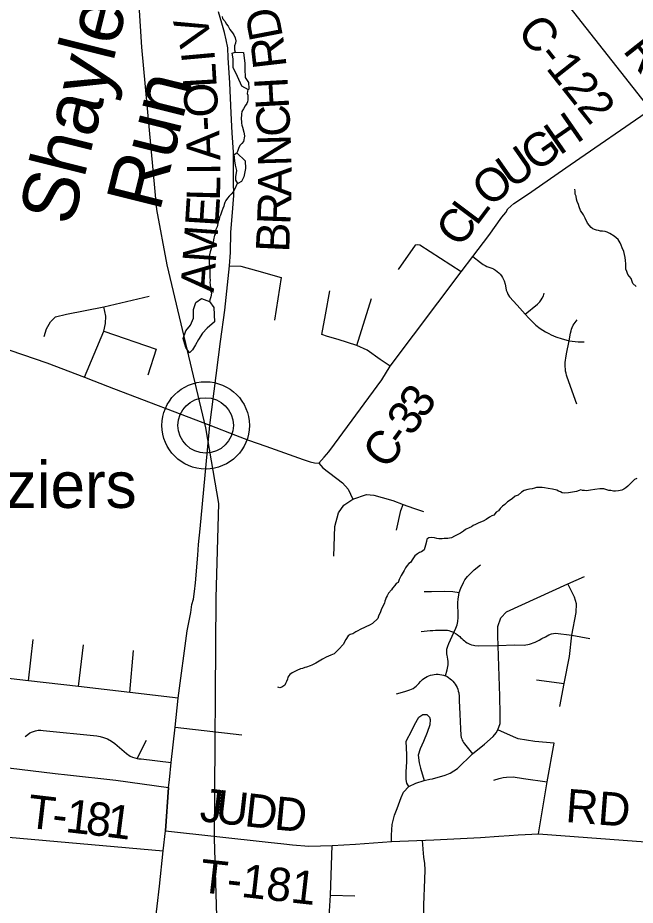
# Model space of a CAD drawing. Extents: x 0 to 34, y 0 to 22.
# Drawn here: x 7.903 to 8.429, y 14.941 to 15.698 of the extents above; entities that cross this region are included whole.
import ezdxf

# ---------------------------------------------------------------- set-up
doc = ezdxf.new("R2010")
doc.units = 0
for name, color, linetype in [('GM_X_County_Road', 7, 'Continuous'), ('GM_X_County_Road_Text', 7, 'Continuous'), ('GM_X_Minor_Lake', 7, 'Continuous'), ('GM_X_Minor_River', 7, 'Continuous'), ('GM_X_Minor_River_Text', 7, 'Continuous'), ('GM_X_Rail_Line', 7, 'Continuous'), ('GM_X_Township_Road', 7, 'Continuous'), ('GM_X_Township_Road_Text', 7, 'Continuous'), ('GM_X_Unincorporated', 7, 'Continuous'), ('GM_X_Unincorporated_Location', 7, 'Continuous'), ('GM_X_Unincorporated_Text', 7, 'Continuous')]:
    doc.layers.add(name, color=color, linetype=linetype)

msp = doc.modelspace()

# ---------------------------------------------------------------- linework, layer by layer
at = {"layer": 'GM_X_County_Road'}
msp.add_line((8.02914, 15.00472), (8.03174, 15.04177), dxfattribs=at)
for points in [[(8.442, 15.61944), (8.36202, 15.72137), (8.24287, 15.88014), (8.23535, 15.89172)], [(8.06677, 15.35036), (8.07596, 15.42179), (8.07962, 15.44836), (8.08368, 15.48628), (8.08443, 15.49769), (8.08476, 15.51496), (8.08593, 15.52841), (8.08726, 15.54618), (8.08709, 15.5583), (8.08709, 15.58304), (8.08576, 15.59965), (8.0849, 15.61632), (8.08391, 15.64215), (8.08243, 15.66354), (8.08206, 15.67207), (8.08069, 15.67887), (8.07921, 15.68504), (8.07711, 15.69308), (8.0741, 15.70283)], [(8.06677, 15.35036), (8.08878, 15.34194), (8.09987, 15.33765), (8.11462, 15.33249), (8.14627, 15.32113), (8.15225, 15.31917), (8.15585, 15.31832), (8.15977, 15.31806), (8.16433, 15.3232), (8.16814, 15.32791), (8.17306, 15.33437), (8.21339, 15.38917), (8.22054, 15.40088), (8.28085, 15.48106), (8.29095, 15.49412), (8.30433, 15.51224), (8.31558, 15.52772), (8.3188, 15.53157), (8.3206, 15.53489), (8.32583, 15.53931), (8.3374, 15.54697), (8.3737, 15.57239), (8.442, 15.61944)], [(7.70521, 15.48858), (7.71908, 15.48238), (7.76693, 15.46436), (7.78682, 15.45715), (7.81157, 15.44559), (7.81813, 15.44315), (7.82807, 15.43908), (7.84018, 15.43432), (7.84726, 15.4318), (7.8558, 15.42858), (7.86756, 15.42431), (7.87807, 15.42052), (7.8864, 15.41793), (7.92807, 15.40372), (7.96005, 15.39152), (7.9682, 15.38831), (7.98473, 15.38187), (8.06677, 15.35036)], [(8.03174, 15.04177), (8.03239, 15.04818), (8.03401, 15.06294), (8.0373, 15.09309), (8.04002, 15.11784), (8.04766, 15.17514), (8.05058, 15.19081), (8.05142, 15.1977), (8.05288, 15.2023), (8.05392, 15.20877), (8.05455, 15.21629), (8.05664, 15.23969), (8.05726, 15.24888), (8.05852, 15.26225), (8.06677, 15.35036)], [(8.02004, 14.9237), (8.02412, 14.95778), (8.02704, 14.98765), (8.02914, 15.00472)]]:
    msp.add_lwpolyline(points, dxfattribs=at)
at = {"layer": 'GM_X_Minor_Lake'}
for points in [[(8.08665, 15.65536), (8.08678, 15.66277), (8.08591, 15.66734), (8.0884, 15.66829)], [(8.08829, 15.66829), (8.09562, 15.66812), (8.0966, 15.65861), (8.09652, 15.65405), (8.09696, 15.64663), (8.09974, 15.64241), (8.10003, 15.63727), (8.09982, 15.63614), (8.09398, 15.63928), (8.09032, 15.64751), (8.08665, 15.65536)], [(8.08903, 15.56206), (8.08988, 15.56755), (8.08863, 15.57194), (8.08812, 15.57575), (8.08765, 15.58126), (8.08994, 15.58242)], [(8.08994, 15.58242), (8.09706, 15.57578), (8.09733, 15.56913), (8.09588, 15.56213), (8.09371, 15.55799), (8.09083, 15.55652), (8.08898, 15.55921), (8.08903, 15.56206)], [(8.05302, 15.44911), (8.05503, 15.45515), (8.05964, 15.4583), (8.0667, 15.45579)], [(8.0667, 15.45579), (8.07036, 15.45071), (8.07072, 15.43855), (8.06454, 15.43315), (8.06047, 15.42885), (8.05733, 15.4234), (8.05459, 15.41889), (8.05204, 15.41456), (8.04952, 15.41214), (8.04637, 15.41656), (8.04422, 15.42438), (8.04642, 15.4308), (8.0505, 15.43567), (8.05289, 15.44171), (8.05302, 15.44911)]]:
    msp.add_lwpolyline(points, dxfattribs=at)
at = {"layer": 'GM_X_Minor_River'}
for points in [[(8.07724, 15.69868), (8.07778, 15.69715), (8.07983, 15.69445), (8.08074, 15.69254), (8.08242, 15.6906), (8.08389, 15.68754), (8.08613, 15.68484), (8.08724, 15.68311), (8.08834, 15.68062), (8.08906, 15.67813), (8.08864, 15.67605), (8.08784, 15.67378), (8.08781, 15.67207), (8.08798, 15.67036), (8.08829, 15.66829)], [(8.0993, 15.63158), (8.09926, 15.62911), (8.09923, 15.62759), (8.09902, 15.62607), (8.09823, 15.62457), (8.09687, 15.62269), (8.0955, 15.62005), (8.09413, 15.6178), (8.09371, 15.61552), (8.09364, 15.61134), (8.09379, 15.60925), (8.09396, 15.60772), (8.09412, 15.60601), (8.09466, 15.60429), (8.09573, 15.60028), (8.09609, 15.59875), (8.09625, 15.59685), (8.0956, 15.5923), (8.09424, 15.59061), (8.0925, 15.58875), (8.09113, 15.5863), (8.09032, 15.58365), (8.08994, 15.58242)], [(8.09923, 15.63646), (8.09876, 15.63311), (8.0993, 15.63158)], [(8.09048, 15.55703), (8.08788, 15.55139), (8.08709, 15.5495), (8.08496, 15.54745), (8.08341, 15.54557), (8.08186, 15.54389), (8.0805, 15.54182), (8.07952, 15.54013), (8.07911, 15.53862), (8.0789, 15.5371), (8.07791, 15.53522), (8.07711, 15.53276), (8.07592, 15.52955), (8.07513, 15.52766), (8.07471, 15.52558), (8.07392, 15.52388), (8.07309, 15.51953), (8.0721, 15.51726), (8.07207, 15.51536), (8.07166, 15.51385), (8.07088, 15.51234), (8.07006, 15.50856), (8.06964, 15.50629), (8.06904, 15.50459), (8.06763, 15.49986), (8.06722, 15.49816), (8.0666, 15.49551), (8.06619, 15.49323), (8.06615, 15.49133), (8.06631, 15.48943), (8.06662, 15.48505), (8.06678, 15.48315), (8.06689, 15.47859), (8.06686, 15.4765), (8.067, 15.47383), (8.06697, 15.47193), (8.06713, 15.47022), (8.0678, 15.4647), (8.06815, 15.46298), (8.06772, 15.45995), (8.06691, 15.4573), (8.0667, 15.45579)], [(8.3826, 15.5335), (8.38132, 15.53657), (8.38078, 15.53848), (8.37969, 15.54116), (8.37915, 15.54307), (8.37881, 15.54554), (8.37808, 15.54727), (8.37794, 15.54993), (8.37777, 15.55164)], [(8.42999, 15.46863), (8.42718, 15.47115), (8.42573, 15.47554), (8.42424, 15.47709), (8.42274, 15.47882), (8.42184, 15.4815), (8.42111, 15.48341), (8.421, 15.48798), (8.42085, 15.49083), (8.42052, 15.4935), (8.41999, 15.49579), (8.41946, 15.49846), (8.418, 15.50171), (8.41727, 15.50401), (8.41616, 15.50574), (8.41469, 15.50881), (8.41132, 15.51152), (8.40755, 15.51368), (8.4051, 15.51505), (8.40359, 15.51546), (8.40131, 15.51569), (8.39961, 15.51591), (8.3979, 15.51632), (8.39619, 15.51654), (8.39449, 15.51714), (8.39298, 15.51793), (8.39148, 15.5189), (8.3885, 15.52276), (8.38648, 15.52678), (8.38501, 15.52966), (8.3826, 15.5335)], [(8.43048, 15.30517), (8.42856, 15.30407), (8.42702, 15.30276), (8.42276, 15.29866), (8.42122, 15.29697), (8.41949, 15.29605), (8.41757, 15.29514), (8.4149, 15.29461), (8.41243, 15.29428), (8.41072, 15.29431), (8.40825, 15.29473), (8.40673, 15.29495)], [(8.40673, 15.29495), (8.40409, 15.29575), (8.40238, 15.29616), (8.39896, 15.29622), (8.39477, 15.29573), (8.39096, 15.29522), (8.38753, 15.29452), (8.38582, 15.29474), (8.3843, 15.29496), (8.38279, 15.29537), (8.38126, 15.29482), (8.37916, 15.2941), (8.37744, 15.29356), (8.37229, 15.2927), (8.36925, 15.29256), (8.36697, 15.29298), (8.36547, 15.29377), (8.36377, 15.29437), (8.36225, 15.29497), (8.35866, 15.29598), (8.35487, 15.29662), (8.35183, 15.29705), (8.34975, 15.29728), (8.345, 15.29736), (8.34328, 15.29682), (8.34137, 15.29628), (8.33908, 15.29594), (8.33756, 15.29578), (8.3345, 15.29488), (8.33238, 15.2934), (8.3293, 15.29098), (8.32681, 15.28989), (8.3245, 15.28803), (8.32257, 15.28654), (8.32046, 15.28525), (8.31795, 15.28301), (8.31622, 15.28152), (8.31409, 15.27947), (8.31254, 15.27759), (8.31062, 15.27649), (8.30868, 15.27386), (8.30714, 15.27313), (8.30503, 15.27202), (8.30215, 15.27018), (8.29966, 15.2687), (8.29736, 15.26779), (8.29544, 15.26687), (8.29296, 15.26597), (8.29123, 15.26505), (8.28969, 15.26393), (8.28816, 15.26339), (8.28471, 15.26155), (8.28298, 15.26025), (8.28029, 15.25859), (8.27511, 15.25583), (8.27262, 15.25454), (8.27109, 15.25419), (8.26957, 15.25402), (8.26786, 15.25405), (8.26633, 15.25389), (8.26481, 15.25354), (8.26328, 15.25356), (8.26177, 15.25378), (8.26006, 15.254), (8.25817, 15.25441), (8.25551, 15.25484), (8.25342, 15.2545), (8.25169, 15.25339), (8.25127, 15.2513), (8.25046, 15.24828), (8.24925, 15.24431), (8.24713, 15.24245), (8.24541, 15.2419), (8.24368, 15.24099), (8.24156, 15.23912), (8.23962, 15.23668), (8.23786, 15.23349), (8.23632, 15.23256), (8.23496, 15.23088), (8.2336, 15.229), (8.23223, 15.22655), (8.22988, 15.22241), (8.22811, 15.21902), (8.22712, 15.21638), (8.22558, 15.21546), (8.22441, 15.21396), (8.22247, 15.21171), (8.22169, 15.2102), (8.21898, 15.20721), (8.2178, 15.20514), (8.21702, 15.20363), (8.21642, 15.20193), (8.21582, 15.20042), (8.2156, 15.19872), (8.21325, 15.19458), (8.21266, 15.19307), (8.21225, 15.19136), (8.21048, 15.18778), (8.21006, 15.1857), (8.20524, 15.1816), (8.20332, 15.18031)], [(8.20332, 15.18031), (8.1991, 15.17829), (8.19489, 15.17646), (8.19278, 15.17536), (8.19106, 15.17444), (8.18875, 15.17277), (8.18626, 15.17205), (8.18453, 15.17094), (8.18258, 15.16775), (8.18121, 15.1653), (8.18061, 15.16379), (8.17655, 15.1593), (8.17442, 15.15744), (8.17287, 15.15557), (8.16981, 15.15448), (8.16579, 15.15284), (8.16272, 15.15099), (8.15984, 15.14933), (8.15715, 15.14767), (8.1537, 15.14602), (8.15217, 15.14548), (8.1493, 15.14439), (8.14778, 15.14403), (8.14567, 15.14312), (8.14414, 15.14277), (8.14108, 15.14149), (8.13916, 15.14057), (8.13706, 15.13947), (8.13494, 15.13818), (8.13338, 15.13573), (8.13297, 15.13403), (8.13218, 15.13214), (8.1312, 15.13045), (8.13061, 15.12894), (8.1283, 15.12727), (8.12658, 15.12673), (8.12468, 15.12714)]]:
    msp.add_lwpolyline(points, dxfattribs=at)
at = {"layer": 'GM_X_Rail_Line'}
msp.add_lwpolyline([(7.98969, 15.86454), (8.00054, 15.80233), (8.00863, 15.6727), (8.02132, 15.53413), (8.03029, 15.48715), (8.0633, 15.34818), (8.07433, 15.28377), (8.07188, 15.20345), (8.07051, 14.99837), (8.076, 14.81885), (8.09328, 14.63521), (8.09541, 14.55384), (8.10526, 14.46107), (8.10942, 14.40534), (8.11066, 14.37333), (8.10339, 14.33173), (8.09411, 14.30513)], dxfattribs=at)
at = {"layer": 'GM_X_Township_Road'}
for p, q in [((8.19194, 15.4184), (8.20454, 15.45833)), ((7.91232, 15.13268), (7.91645, 15.16784)), ((7.95506, 15.12771), (7.95939, 15.16346)), ((7.99859, 15.12266), (8.00195, 15.15852)), ((8.34517, 15.13359), (8.36861, 15.13049)), ((8.0373, 15.09309), (8.09405, 15.08658)), ((8.00485, 15.06642), (8.01285, 15.08211)), ((7.87329, 15.06106), (7.93521, 15.05378)), ((8.03174, 15.04177), (8.02914, 15.00472)), ((7.89544, 14.99952), (8.02704, 14.98765)), ((8.16951, 14.94999), (8.19032, 14.94956))]:
    msp.add_line(p, q, dxfattribs=at)
for points in [[(8.28085, 15.48106), (8.24568, 15.50385), (8.2438, 15.50424), (8.24171, 15.50388), (8.22712, 15.48316)], [(8.29095, 15.49412), (8.29728, 15.48922), (8.29964, 15.48745), (8.3012, 15.48648), (8.30276, 15.48578), (8.30525, 15.48485), (8.30705, 15.48422), (8.30851, 15.4836), (8.30936, 15.48305), (8.31021, 15.48249), (8.31308, 15.48017), (8.314, 15.47918), (8.31522, 15.47783), (8.31615, 15.47638), (8.31747, 15.4736), (8.31837, 15.47052), (8.31889, 15.46755), (8.31931, 15.46561), (8.31993, 15.46377), (8.32073, 15.46204), (8.32211, 15.45989), (8.32863, 15.45266), (8.33549, 15.44516), (8.33844, 15.44169), (8.34196, 15.43818), (8.34456, 15.43565), (8.34823, 15.43291), (8.35277, 15.43), (8.35541, 15.42862), (8.35745, 15.42755), (8.36158, 15.42578), (8.36688, 15.42395), (8.37, 15.42308), (8.37291, 15.42249), (8.38043, 15.42156), (8.38074, 15.42152), (8.38551, 15.42149)], [(8.08368, 15.48628), (8.09323, 15.48606), (8.10662, 15.48225), (8.12761, 15.47626), (8.1218, 15.43989)], [(8.22054, 15.40088), (8.21197, 15.40658), (8.20089, 15.41434), (8.19194, 15.4184), (8.17619, 15.42338), (8.16713, 15.42608), (8.16228, 15.42774), (8.1654, 15.44444), (8.16895, 15.46506)], [(7.92569, 15.42619), (7.92765, 15.43264), (7.93115, 15.43866), (7.93536, 15.44272), (7.94488, 15.44496), (7.97667, 15.45127), (8.01519, 15.46037)], [(8.33549, 15.44516), (8.34584, 15.45355), (8.34775, 15.4555), (8.34912, 15.45722), (8.34996, 15.45859), (8.35097, 15.4608), (8.35159, 15.46287)], [(7.96005, 15.39152), (7.97667, 15.43054), (7.97808, 15.43726), (7.97836, 15.44342), (7.97667, 15.45127)], [(8.37952, 15.3685), (8.37127, 15.39133), (8.3707, 15.39306), (8.37023, 15.39483), (8.36987, 15.39661), (8.36962, 15.39842), (8.36947, 15.40024), (8.36944, 15.40206), (8.36951, 15.40393), (8.36969, 15.40576), (8.36998, 15.40757), (8.37071, 15.41114), (8.37291, 15.42249), (8.37411, 15.42896), (8.37446, 15.4309), (8.3748, 15.43236), (8.37536, 15.43374), (8.3764, 15.43562), (8.3798, 15.44026)], [(7.97667, 15.43054), (8.02107, 15.41527), (8.01407, 15.39314)], [(8.15977, 15.31806), (8.16321, 15.31414), (8.17978, 15.30127), (8.18455, 15.29587), (8.18857, 15.28751)], [(8.17243, 15.23882), (8.17343, 15.26421), (8.17629, 15.27586), (8.18084, 15.28221), (8.18857, 15.28751), (8.20032, 15.29134), (8.20656, 15.2909), (8.21374, 15.28875), (8.22262, 15.2864), (8.23138, 15.28303), (8.24035, 15.27979), (8.24894, 15.27687)], [(8.22574, 15.26114), (8.22955, 15.27787), (8.23138, 15.28303)], [(8.26741, 15.13697), (8.26899, 15.14206), (8.26935, 15.14351), (8.26958, 15.14483), (8.26978, 15.14625), (8.26988, 15.14732), (8.26988, 15.14818), (8.26981, 15.1494), (8.26955, 15.15085), (8.26912, 15.15311), (8.26889, 15.1542), (8.26871, 15.15567), (8.26866, 15.15677), (8.26866, 15.15824), (8.26881, 15.15966), (8.26917, 15.16124), (8.26953, 15.1623), (8.27041, 15.16454), (8.27466, 15.17383), (8.27637, 15.17746), (8.27738, 15.18043), (8.27795, 15.1833), (8.27824, 15.18674), (8.27824, 15.19148), (8.27809, 15.19606), (8.27809, 15.19936), (8.27824, 15.20237), (8.27876, 15.20586), (8.27923, 15.20798), (8.28053, 15.21151), (8.28283, 15.21653), (8.28412, 15.21868), (8.28641, 15.22155), (8.2887, 15.22421), (8.2919, 15.2272), (8.29731, 15.23144)], [(8.2542, 15.04877), (8.25655, 15.04925), (8.26729, 15.05233), (8.27151, 15.0539), (8.27772, 15.05787), (8.29064, 15.07044), (8.30064, 15.07882), (8.30811, 15.08515), (8.31078, 15.08826), (8.31222, 15.09087), (8.31403, 15.09626), (8.31417, 15.10427), (8.31374, 15.11963), (8.31272, 15.15364), (8.31241, 15.16283), (8.31221, 15.17075), (8.31214, 15.17905), (8.31468, 15.18634), (8.31957, 15.19151), (8.3717, 15.21543), (8.38587, 15.22146)], [(8.24948, 15.20867), (8.25569, 15.20875), (8.26684, 15.20909), (8.27393, 15.20888), (8.27923, 15.20798)], [(8.36493, 15.11073), (8.36861, 15.13049), (8.37326, 15.15335), (8.37517, 15.17146), (8.37868, 15.19093), (8.37899, 15.19821), (8.37732, 15.20391), (8.3717, 15.21543)], [(8.24689, 15.17474), (8.25441, 15.17541), (8.25682, 15.17561), (8.25903, 15.1757), (8.2619, 15.1758), (8.26466, 15.17589), (8.26707, 15.17593), (8.26835, 15.17586), (8.26935, 15.17573), (8.27032, 15.17551), (8.27173, 15.17506), (8.27356, 15.17432), (8.27466, 15.17383), (8.27658, 15.17271), (8.27761, 15.17207), (8.27896, 15.17108), (8.2797, 15.17035), (8.28044, 15.16963), (8.2815, 15.16866), (8.28266, 15.16754), (8.28362, 15.16674), (8.28462, 15.16596), (8.28587, 15.16513), (8.28712, 15.16436), (8.28825, 15.16384), (8.28969, 15.16333), (8.29127, 15.16291), (8.29265, 15.16266), (8.29597, 15.16251), (8.31198, 15.16281), (8.31241, 15.16283), (8.32644, 15.16318), (8.3345, 15.16313), (8.33899, 15.16396), (8.34385, 15.16563), (8.34723, 15.1673), (8.3495, 15.16864), (8.35275, 15.17026), (8.35566, 15.17175), (8.35793, 15.17267), (8.36118, 15.17318), (8.37517, 15.17146), (8.39057, 15.16868)], [(8.04002, 15.11784), (7.99859, 15.12266), (7.95506, 15.12771), (7.91232, 15.13268), (7.87036, 15.13755), (7.86321, 15.13817), (7.83549, 15.13992), (7.80423, 15.1501)], [(8.22593, 15.12164), (8.2328, 15.12346), (8.23556, 15.12435), (8.23709, 15.12486), (8.23858, 15.12549), (8.24, 15.12625), (8.24136, 15.12713), (8.24264, 15.12811), (8.24383, 15.1292), (8.24493, 15.13039), (8.24637, 15.13207), (8.2468, 15.13257), (8.24797, 15.13365), (8.24923, 15.13463), (8.25056, 15.13551), (8.25195, 15.13627), (8.25341, 15.13691), (8.25491, 15.13743), (8.25645, 15.13783), (8.25802, 15.1381), (8.25961, 15.13823), (8.2612, 15.13824), (8.26279, 15.13811), (8.26436, 15.13786), (8.2659, 15.13747), (8.26741, 15.13697), (8.26884, 15.13624), (8.27021, 15.13541), (8.27151, 15.13447), (8.27273, 15.13343), (8.27386, 15.13229), (8.27489, 15.13107), (8.27583, 15.12977), (8.27666, 15.1284), (8.27737, 15.12697), (8.27798, 15.12548), (8.27846, 15.12395), (8.27881, 15.12239), (8.2791, 15.11923), (8.27926, 15.11594), (8.27975, 15.10438), (8.28024, 15.09188), (8.28069, 15.08627), (8.28102, 15.08429), (8.28132, 15.08313), (8.28173, 15.08201), (8.28222, 15.08115), (8.28282, 15.08021), (8.28368, 15.07901), (8.29064, 15.07044)], [(8.23635, 15.04253), (8.2346, 15.04531), (8.23413, 15.04864), (8.23413, 15.05503), (8.2346, 15.06355), (8.2345, 15.06976), (8.23432, 15.07513), (8.23404, 15.08132), (8.23895, 15.09033), (8.24127, 15.09514), (8.24497, 15.10181), (8.24835, 15.10406), (8.25163, 15.10398), (8.25389, 15.10172), (8.2546, 15.09959), (8.25432, 15.09514), (8.25182, 15.08866), (8.24895, 15.08097), (8.24599, 15.07458), (8.24432, 15.0693), (8.24516, 15.06272), (8.24636, 15.05818), (8.24951, 15.04781)], [(7.90965, 15.08524), (7.91175, 15.08691), (7.91361, 15.08821), (7.91576, 15.08926), (7.91836, 15.09011), (7.92061, 15.09047), (7.92287, 15.09061), (7.92478, 15.09045), (7.97055, 15.08564), (7.97353, 15.08519), (7.97636, 15.08444), (7.97976, 15.08314), (7.98322, 15.08118), (7.98584, 15.07915), (7.996, 15.07063), (7.99892, 15.06852), (8.00092, 15.06757), (8.00287, 15.0669), (8.00485, 15.06642), (8.00652, 15.06627), (8.00838, 15.0661), (8.03401, 15.06294)], [(8.34668, 15.00233), (8.35422, 15.04666), (8.36011, 15.07967), (8.34359, 15.081), (8.32938, 15.08317), (8.32556, 15.08494), (8.31222, 15.09087)], [(7.93521, 15.05378), (7.94553, 15.05257), (7.98679, 15.04793), (8.03174, 15.04177)], [(8.3087, 15.0479), (8.31333, 15.04929), (8.31667, 15.05031), (8.31954, 15.05068), (8.32528, 15.05077), (8.33389, 15.04947), (8.35422, 15.04666)], [(8.22163, 14.99566), (8.22153, 15.00103), (8.22209, 15.01029), (8.22404, 15.01817), (8.22644, 15.02391), (8.22978, 15.03317), (8.23182, 15.03772), (8.23635, 15.04253), (8.24238, 15.0454), (8.24951, 15.04781), (8.2542, 15.04877)], [(8.02914, 15.00472), (8.11659, 14.99521), (8.12973, 14.99367), (8.13734, 14.99285), (8.15129, 14.99176), (8.17096, 14.99221), (8.1909, 14.99357), (8.22163, 14.99566), (8.25757, 14.99705), (8.2974, 14.99927), (8.31287, 15.0002), (8.32176, 15.00094), (8.32954, 15.00149), (8.33547, 15.00168), (8.34668, 15.00233), (8.44913, 14.99464), (8.46626, 14.99353), (8.4733, 14.99353), (8.48229, 14.9938), (8.48711, 14.99408), (8.49229, 14.99408), (8.49729, 14.99436), (8.59184, 14.98886)], [(8.24868, 14.92703), (8.24913, 14.94182), (8.25003, 14.96336), (8.25024, 14.97162), (8.24983, 14.97705), (8.24897, 14.98239), (8.24851, 14.98921), (8.24823, 14.99324), (8.24794, 14.99667)], [(8.15999, 14.80726), (8.18047, 14.80735), (8.18647, 14.80769), (8.18963, 14.80925), (8.19126, 14.81179), (8.19253, 14.81641), (8.19298, 14.82302), (8.19316, 14.84958), (8.19425, 14.87812), (8.19389, 14.8832), (8.19316, 14.88737), (8.18835, 14.89463), (8.18075, 14.90449), (8.17513, 14.9112), (8.17123, 14.91799), (8.16897, 14.92688), (8.16879, 14.9363), (8.16951, 14.94999), (8.17096, 14.99221)]]:
    msp.add_lwpolyline(points, dxfattribs=at)
at = {"layer": 'GM_X_Unincorporated'}
for radius in [0.0372, 0.02358]:
    msp.add_circle((8.06329, 15.35028), radius, dxfattribs=at)
at = {"layer": 'GM_X_Unincorporated_Location'}
msp.add_line((8.06329, 15.35028), (8.06329, 15.35028), dxfattribs=at)

# ---------------------------------------------------------------- texts
at = {"layer": 'GM_X_County_Road_Text'}
for s, height, rotation, p in [('D', 0.02841, 100.97327, (8.12929, 15.68145)), ('V', 0.02841, 105.31151, (8.06945, 15.67775)), ('C-122', 0.028409, 308.35914, (8.32758, 15.68604)), ('RD', 0.028409, 308.35094, (8.41796, 15.66943)), ('R', 0.02841, 96.56887, (8.13232, 15.65592)), ('I', 0.02841, 95.14404, (8.07148, 15.66072)), ('L', 0.02841, 93.38264, (8.0728, 15.63856)), ('O', 0.02841, 93.20863, (8.0742, 15.6135)), ('H', 0.02841, 93.2331, (8.13445, 15.62043)), ('C', 0.02841, 93.04828, (8.1357, 15.59703)), ('H', 0.02841, 34.83234, (8.36479, 15.57989)), ('-', 0.02841, 93.16262, (8.07485, 15.60183)), ('A', 0.02841, 92.28449, (8.07587, 15.57637)), ('N', 0.02841, 91.68093, (8.13646, 15.5713)), ('G', 0.02841, 34.83385, (8.34427, 15.56561)), ('U', 0.02841, 34.91264, (8.32378, 15.55131)), ('I', 0.02841, 90.26305, (8.07595, 15.56361)), ('A', 0.02841, 89.51194, (8.13626, 15.54512)), ('O', 0.02841, 41.35007, (8.30567, 15.53531)), ('L', 0.02841, 88.56315, (8.0754, 15.54145)), ('E', 0.02841, 86.39574, (8.07402, 15.51907)), ('R', 0.02841, 87.90299, (8.13539, 15.52094)), ('L', 0.02841, 53.1181, (8.29396, 15.51944)), ('C', 0.02841, 53.53444, (8.28013, 15.50072)), ('M', 0.02841, 86.0173, (8.07186, 15.48811)), ('B', 0.02841, 87.46619, (8.13434, 15.49739)), ('A', 0.02841, 86.01533, (8.07012, 15.46316)), ('3', 0.02841, 55.61535, (8.24925, 15.35491)), ('3', 0.02841, 54.17938, (8.23856, 15.34008)), ('C', 0.02841, 53.77721, (8.21777, 15.31166)), ('-', 0.02841, 53.85489, (8.23158, 15.33052))]:
    msp.add_text(s, height=height, rotation=rotation, dxfattribs=at).set_placement(p)
at = {"layer": 'GM_X_Minor_River_Text'}
for s, height, rotation, p in [('Shayler', 0.047327, 75.99704, (7.94958, 15.51923)), ('Run', 0.047325, 75.99691, (8.02411, 15.53136))]:
    msp.add_text(s, height=height, rotation=rotation, dxfattribs=at).set_placement(p)
at = {"layer": 'GM_X_Township_Road_Text'}
for s, height, rotation, p in [('T', 0.02841, 353.31844, (7.9105, 15.00771)), ('J', 0.02841, 353.56628, (8.05754, 15.0132)), ('U', 0.02841, 353.56447, (8.07079, 15.0117)), ('D', 0.02841, 353.57848, (8.09564, 15.0089)), ('D', 0.02841, 354.62331, (8.12103, 15.00605)), ('RD', 0.028409, 355.56412, (8.36923, 15.0124)), ('1', 0.02841, 353.53172, (7.94317, 15.0039)), ('8', 0.02841, 353.30015, (7.96039, 15.00195)), ('1', 0.02841, 352.62522, (7.97754, 14.99994)), ('-', 0.02841, 353.40746, (7.93161, 15.00524)), ('T-181', 0.028409, 353.54882, (8.05724, 14.95269))]:
    msp.add_text(s, height=height, rotation=rotation, dxfattribs=at).set_placement(p)
at = {"layer": 'GM_X_Unincorporated_Text'}
msp.add_text('Braziers', height=0.039489, rotation=0.00001, dxfattribs=at).set_placement((7.81087, 15.27998))

doc.saveas('drawing.dxf')
